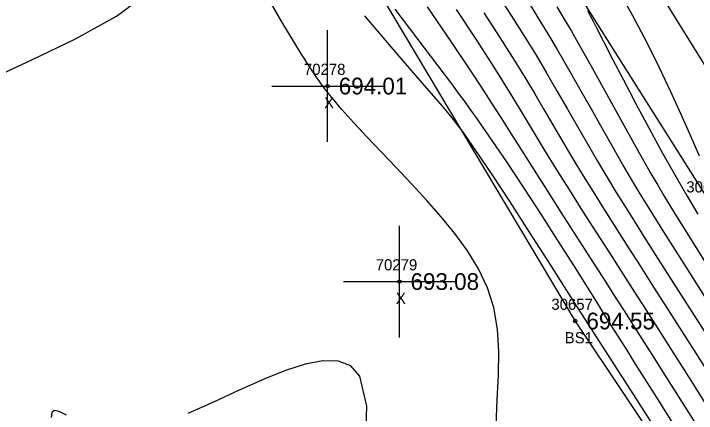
# Model space of a CAD drawing. Extents: x 1376587 to 1378239, y 1000335 to 1003031.
# Drawn here: x 1377325.3 to 1377386.4, y 1001575.4 to 1001611.3 of the extents above; entities that cross this region are included whole.
import ezdxf

# ---------------------------------------------------------------- set-up
doc = ezdxf.new("R2010")
doc.units = 0
for name, color, linetype in [('RD_DTM_BkLn2', 7, 'Continuous'), ('RD_DTM_BkLn_txCode', 7, 'Continuous'), ('RD_DTM_Major1', 7, 'Continuous'), ('RD_DTM_Minor1', 7, 'Continuous'), ('RD_EX_Misc', 7, 'Continuous'), ('RD_EX_Misc_txCode', 7, 'Continuous'), ('RD_EX_Road', 7, 'Continuous'), ('RD_EX_TX_Misc_ELEV', 7, 'Continuous'), ('RD_SMD_Locator', 7, 'Continuous')]:
    doc.layers.add(name, color=color, linetype=linetype)

msp = doc.modelspace()

# ---------------------------------------------------------------- linework, layer by layer
at = {"layer": 'RD_DTM_BkLn2'}
for points in [[(1377363.04, 1001638.463), (1377361.246, 1001636.243), (1377387.71, 1001594.226), (1377407.172, 1001565.016), (1377420.745, 1001544.524), (1377441.371, 1001508.673), (1377461.132, 1001479.016), (1377484.313, 1001440.71), (1377503.742, 1001407.975), (1377518.283, 1001383.961), (1377528.112, 1001362.148), (1377529.648, 1001353.442)], [(1377349.116, 1001628.131), (1377375.598, 1001583.709), (1377393.672, 1001556.608), (1377404.314, 1001534.623), (1377428.768, 1001499.7), (1377447.87, 1001468.488), (1377470.981, 1001431.344), (1377495.984, 1001404.492), (1377511.726, 1001379.402), (1377523.514, 1001358.955), (1377526.559, 1001353.63)]]:
    msp.add_lwpolyline(points, dxfattribs=at)
at = {"layer": 'RD_DTM_Major1'}
for points in [[(1377368.699, 1001612.909), (1377369.869, 1001611.075), (1377370.999, 1001609.281), (1377372.083, 1001607.519), (1377373.056, 1001605.889), (1377373.992, 1001604.281), (1377374.903, 1001602.692), (1377375.797, 1001601.123), (1377376.686, 1001599.572), (1377377.579, 1001598.039), (1377378.414, 1001596.637), (1377379.267, 1001595.235), (1377380.144, 1001593.819), (1377381.049, 1001592.375), (1377381.989, 1001590.889), (1377382.97, 1001589.346), (1377384.349, 1001587.182), (1377387.264, 1001582.611)], [(1377356.731, 1001611.061), (1377357.054, 1001610.664), (1377359.073, 1001608.268), (1377360.908, 1001606.142), (1377362.46, 1001604.368), (1377363.107, 1001603.627), (1377363.305, 1001603.399), (1377363.495, 1001603.179), (1377363.679, 1001602.965), (1377363.981, 1001602.608), (1377364.272, 1001602.257), (1377364.558, 1001601.902), (1377364.846, 1001601.535), (1377365.143, 1001601.144), (1377365.457, 1001600.721), (1377366.679, 1001598.984), (1377368.119, 1001596.842), (1377369.733, 1001594.377), (1377371.478, 1001591.671), (1377373.309, 1001588.808), (1377375.185, 1001585.87), (1377375.688, 1001585.082), (1377376.194, 1001584.291), (1377377.747, 1001581.866), (1377378.284, 1001581.028), (1377380.802, 1001577.107), (1377383.423, 1001573.017)]]:
    msp.add_lwpolyline(points, dxfattribs=at)
at = {"layer": 'RD_DTM_Minor1'}
for points in [[(1377368.516, 1001574.357), (1377368.612, 1001576.659), (1377368.712, 1001578.865), (1377368.743, 1001580.975), (1377368.633, 1001582.99), (1377368.308, 1001584.908), (1377367.735, 1001586.681), (1377366.934, 1001588.373), (1377365.947, 1001589.993), (1377364.817, 1001591.551), (1377363.587, 1001593.056), (1377362.3, 1001594.518), (1377360.933, 1001596.008), (1377359.574, 1001597.455), (1377358.247, 1001598.851), (1377356.975, 1001600.19), (1377355.783, 1001601.465), (1377354.693, 1001602.671), (1377354.506, 1001602.883), (1377354.324, 1001603.094), (1377354.145, 1001603.304), (1377353.968, 1001603.515), (1377353.794, 1001603.727), (1377353.621, 1001603.94), (1377353.43, 1001604.183), (1377353.239, 1001604.432), (1377353.047, 1001604.687), (1377352.854, 1001604.952), (1377352.658, 1001605.226), (1377352.459, 1001605.512), (1377352.253, 1001605.813), (1377352.042, 1001606.129), (1377351.825, 1001606.46), (1377351.6, 1001606.808), (1377351.367, 1001607.173), (1377351.124, 1001607.556), (1377349.315, 1001610.523), (1377347.316, 1001614.014)], [(1377379.342, 1001613.555), (1377380.723, 1001611.071), (1377382.025, 1001608.608), (1377383.115, 1001606.417), (1377384.12, 1001604.288), (1377385.047, 1001602.243), (1377385.904, 1001600.305), (1377386.697, 1001598.495)], [(1377323.394, 1001605.471), (1377326.992, 1001607.143), (1377330.853, 1001608.986), (1377334.514, 1001611.018), (1377337.511, 1001613.255)], [(1377362.324, 1001611.87), (1377364.456, 1001608.758), (1377366.401, 1001605.86), (1377367.138, 1001604.736), (1377367.833, 1001603.661), (1377368.497, 1001602.623), (1377369.141, 1001601.607), (1377369.777, 1001600.6), (1377370.414, 1001599.589), (1377371.696, 1001597.566), (1377373.013, 1001595.495), (1377374.351, 1001593.399), (1377375.693, 1001591.301), (1377377.023, 1001589.223), (1377378.325, 1001587.187), (1377379.18, 1001585.847), (1377380.028, 1001584.516), (1377380.883, 1001583.172), (1377381.756, 1001581.796), (1377382.662, 1001580.366), (1377383.614, 1001578.862), (1377385.371, 1001576.081), (1377387.22, 1001573.15)], [(1377371.401, 1001612.289), (1377372.285, 1001610.851), (1377373.142, 1001609.442), (1377373.98, 1001608.04), (1377375.006, 1001606.274), (1377376.016, 1001604.497), (1377377.012, 1001602.72), (1377377.999, 1001600.956), (1377378.98, 1001599.217), (1377379.958, 1001597.514), (1377380.669, 1001596.307), (1377381.389, 1001595.108), (1377382.128, 1001593.9), (1377382.894, 1001592.664), (1377383.695, 1001591.384), (1377384.542, 1001590.042), (1377386.085, 1001587.607), (1377387.732, 1001585.018)], [(1377373.963, 1001611.872), (1377374.619, 1001610.755), (1377375.252, 1001609.669), (1377375.87, 1001608.596), (1377376.999, 1001606.598), (1377378.107, 1001604.599), (1377379.198, 1001602.613), (1377380.276, 1001600.653), (1377381.345, 1001598.733), (1377382.408, 1001596.865), (1377382.982, 1001595.879), (1377383.564, 1001594.899), (1377384.161, 1001593.908), (1377384.78, 1001592.894), (1377385.431, 1001591.84), (1377386.12, 1001590.734), (1377387.826, 1001588.02)], [(1377359.44, 1001611.641), (1377362.079, 1001608.178), (1377364.512, 1001604.956), (1377365.116, 1001604.139), (1377365.696, 1001603.345), (1377366.255, 1001602.568), (1377366.8, 1001601.803), (1377367.334, 1001601.043), (1377367.862, 1001600.282), (1377369.435, 1001597.97), (1377370.99, 1001595.624), (1377372.518, 1001593.269), (1377374.012, 1001590.932), (1377375.462, 1001588.638), (1377376.86, 1001586.414), (1377377.517, 1001585.367), (1377378.169, 1001584.327), (1377378.828, 1001583.277), (1377380.204, 1001581.087), (1377380.942, 1001579.913), (1377382.865, 1001576.858), (1377384.941, 1001573.564)], [(1377364.925, 1001611.611), (1377366.682, 1001608.956), (1377368.3, 1001606.449), (1377369.132, 1001605.124), (1377369.914, 1001603.856), (1377370.66, 1001602.63), (1377372.102, 1001600.24), (1377372.828, 1001599.044), (1377373.932, 1001597.252), (1377375.076, 1001595.422), (1377376.25, 1001593.565), (1377377.444, 1001591.69), (1377378.65, 1001589.806), (1377379.856, 1001587.923), (1377380.894, 1001586.301), (1377381.934, 1001584.673), (1377382.986, 1001583.023), (1377384.058, 1001581.338), (1377385.159, 1001579.603), (1377386.299, 1001577.805), (1377387.896, 1001575.278)], [(1377367.423, 1001611.331), (1377368.852, 1001609.12), (1377370.193, 1001606.991), (1377371.103, 1001605.502), (1377371.964, 1001604.061), (1377372.79, 1001602.655), (1377374.398, 1001599.906), (1377375.207, 1001598.54), (1377376.17, 1001596.947), (1377377.163, 1001595.337), (1377378.184, 1001593.706), (1377379.232, 1001592.049), (1377380.307, 1001590.362), (1377381.407, 1001588.641), (1377382.619, 1001586.745), (1377383.856, 1001584.808), (1377385.115, 1001582.835), (1377386.393, 1001580.828), (1377387.688, 1001578.791)], [(1377376.68, 1001611.544), (1377376.948, 1001611.047), (1377377.199, 1001610.573), (1377377.445, 1001610.101), (1377377.55, 1001609.897), (1377377.657, 1001609.69), (1377377.766, 1001609.477), (1377377.993, 1001609.036), (1377378.111, 1001608.805), (1377378.944, 1001607.184), (1377379.915, 1001605.308), (1377381, 1001603.238), (1377382.178, 1001601.033), (1377383.426, 1001598.751), (1377384.72, 1001596.453), (1377385.172, 1001595.669), (1377385.629, 1001594.885), (1377386.096, 1001594.094), (1377386.575, 1001593.291)], [(1377356.805, 1001572.254), (1377356.937, 1001576.076), (1377356.321, 1001578.76), (1377355.506, 1001579.68), (1377354.382, 1001580.117), (1377352.998, 1001580.146), (1377351.405, 1001579.84), (1377349.652, 1001579.275), (1377347.79, 1001578.524), (1377345.509, 1001577.497), (1377343.195, 1001576.422), (1377340.901, 1001575.406)], [(1377330.048, 1001575.257), (1377329.38, 1001575.598), (1377328.934, 1001575.703), (1377328.722, 1001575.516), (1377328.662, 1001575.075)]]:
    msp.add_lwpolyline(points, dxfattribs=at)
at = {"layer": 'RD_EX_Misc'}
for p, q in [((1377353.418, 1001599.764), (1377353.418, 1001609.764)), ((1377348.418, 1001604.764), (1377358.418, 1001604.764)), ((1377359.849, 1001582.244), (1377359.849, 1001592.244)), ((1377354.849, 1001587.244), (1377364.849, 1001587.244))]:
    msp.add_line(p, q, dxfattribs=at)
at = {"layer": 'RD_EX_Road'}
msp.add_lwpolyline([(1377883.752, 1000788.501), (1377882.63, 1000790.224), (1377852.259, 1000839.599), (1377828.464, 1000879.313), (1377796.997, 1000930.663), (1377763.067, 1000986.649), (1377731.866, 1001037.813), (1377700.311, 1001089.979), (1377670.429, 1001138.24), (1377639.732, 1001190.031), (1377611.891, 1001234.227), (1377582.777, 1001282.571), (1377552.217, 1001331.03), (1377522.243, 1001382.346), (1377494.257, 1001430.189), (1377463.172, 1001481.135), (1377433.415, 1001531.286), (1377403.141, 1001580.977), (1377371.36, 1001632.192)], dxfattribs=at)
at = {"layer": 'RD_SMD_Locator'}
for centre in [(1377353.418, 1001604.764), (1377359.849, 1001587.244), (1377375.598, 1001583.709)]:
    msp.add_circle(centre, 0.15, dxfattribs=at)

# ---------------------------------------------------------------- texts
at = {"layer": 'RD_DTM_BkLn_txCode'}
for s, p in [('30656', (1377385.545, 1001595.226)), ('30657', (1377373.456, 1001584.709)), ('BS1', (1377374.653, 1001581.709))]:
    msp.add_text(s, height=1, dxfattribs=at).set_placement(p)
at = {"layer": 'RD_EX_Misc_txCode'}
for s, p in [('70278', (1377351.3, 1001605.764)), ('X', (1377353.103, 1001602.764)), ('70279', (1377357.731, 1001588.244)), ('X', (1377359.534, 1001585.244))]:
    msp.add_text(s, height=1, dxfattribs=at).set_placement(p)
at = {"layer": 'RD_EX_TX_Misc_ELEV'}
for s, p in [('694.01', (1377354.418, 1001604.014)), ('693.08', (1377360.849, 1001586.494)), ('694.55', (1377376.598, 1001582.959))]:
    msp.add_text(s, height=1.5, dxfattribs=at).set_placement(p)

doc.saveas('drawing.dxf')
